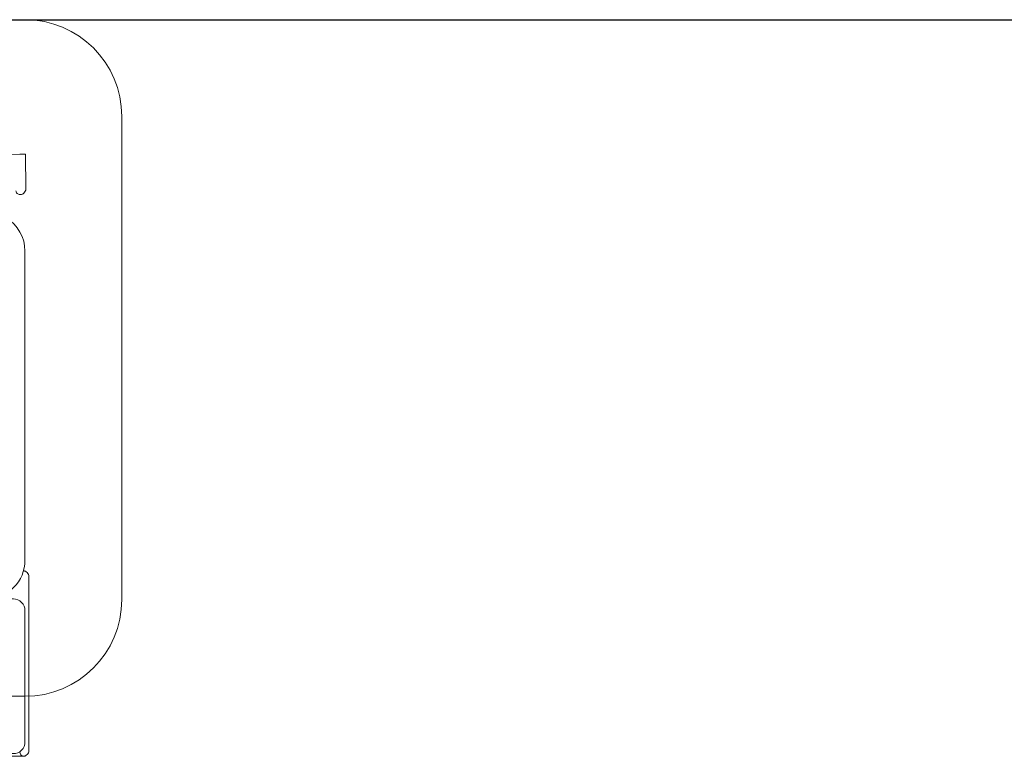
# Model space of a CAD drawing. Header units: millimetres. Extents: x 23192 to 177760, y -399809 to -79279.
# Tile 430 of 656: x 60914 to 60940, y -195446 to -195427. Entities that reach past the tile are written whole.
import ezdxf

# ---------------------------------------------------------------- set-up
doc = ezdxf.new("R2010")
doc.units = ezdxf.units.MM
doc.linetypes.add('HIDDEN2', pattern=[4.7625, 3.175, -1.5875])
doc.layers.get('0').update_dxf_attribs({"lineweight": 0})
doc.layers.add('!! 0_ Istn-sciany', color=3, linetype='Continuous', lineweight=30)
doc.layers.add('!! 2_WYBURZENIA DO REMONTU', color=7, linetype='Continuous', lineweight=0, true_color=0x4d4d4d, plot=False)
doc.layers.add('!!_@ wypos sanit nd', color=7, linetype='Continuous', lineweight=0, plot=False)

# ---------------------------------------------------------------- blocks, each defined once
blk = doc.blocks.new('A$C351F644B')
for p, q in [((-20, 17.5), (20, 17.5)), ((22.5, 15), (22.5, 2.5)), ((20, 0), (-20, 0))]:
    blk.add_line(p, q)
for centre, start, end in [((20, 15), 0, 90), ((20, 2.5), 270, 0)]:
    blk.add_arc(centre, 2.5, start, end)
blk = doc.blocks.new('A$Cff2eaf8b')
for points in [[(0.19864, 0.08252), (0.11173, 0.08169)], [(0.20013, 0.08252), (0.20025, 0.07353)], [(0.19962, -0.02522), (0.19976, -0.02523), (0.19987, -0.02526), (0.20001, -0.0253)], [(0.20099, -0.02671), (0.20099, -0.0717)]]:
    blk.add_lwpolyline(points)
for points in [[(0.19768, 0.0731, 0.415336), (0.19869, 0.07211)], [(0.19885, 0.07212), (0.19898, 0.07212), (0.19912, 0.07213), (0.19927, 0.07216), (0.1994, 0.07222), (0.19953, 0.07229), (0.19965, 0.07238), (0.19975, 0.07248), (0.20007, 0.07294, 0.158481), (0.20025, 0.07353)], [(0.18031, 0.06175, 0.125713), (0.19466, 0.06556, 0.121439), (0.19519, 0.06605, -0.262119), (0.2, 0.0575), (0.2, -0.0225, -0.414214), (0.19, -0.0325), (0.18751, -0.0325, 0.405519), (0.188, -0.032), (0.188, -0.0313, 0.414214), (0.1875, -0.0308), (0.1725, -0.0308, 0.414214), (0.172, -0.0313), (0.172, -0.032, 0.405519), (0.17249, -0.0325, 0.001664), (0.15993, -0.0325)], [(0.2001, -0.02534, 0.126559), (0.19961, -0.02525)], [(0.20099, -0.02671, 0.198909), (0.20055, -0.02564, 0.091301), (0.2001, -0.02534)], [(0.1987, -0.07216, 0.000114), (0.1987, -0.07216, 0.517015), (0.20003, -0.07309), (0.19993, -0.07313), (0.19983, -0.07315), (0.19971, -0.07318), (0.19958, -0.07319), (0.19948, -0.07319), (0.19903, -0.07319), (0.19841, -0.07319), (0.19771, -0.07319), (0.16427, -0.07319), (0.16392, -0.07319), (0.16356, -0.07319), (0.16323, -0.07319), (0.16293, -0.07319), (0.16269, -0.07319), (0.16249, -0.07319), (0.16236, -0.07319)], [(0.2001, -0.07306, 0.091301), (0.20055, -0.07276, 0.198909), (0.20099, -0.0717)]]:
    blk.add_lwpolyline(points, format="xyb")
blk.add_lwpolyline([(0.16, -0.0695), (0.16, -0.0355, -0.414214), (0.163, -0.0325), (0.197, -0.0325, -0.414214), (0.2, -0.0355), (0.2, -0.0695, -0.414214), (0.197, -0.0725), (0.163, -0.0725, -0.414214)], format="xyb", close=True)
for centre, major_axis, ratio, start_param, end_param in [((0.19863, 0.08251), (0.0015, 0.00001), 0.008666, 0.000034, 1.564556), ((0.19849, 0.07212), (0.000501, 0.000005), 0.008666, 5.12776, 5.491123), ((0.19868, 0.07311), (0.000013, -0.001), 0.403131, 6.273715, 6.283185), ((0.19883, 0.07312), (0.000018, -0.001), 0.702652, 6.271005, 6.283185), ((0.19875, 0.07351), (0.0015, 0.00002), 0.011557, 6.27692, 6.283202)]:
    blk.add_ellipse(centre, major_axis=major_axis, ratio=ratio, start_param=start_param, end_param=end_param)

msp = doc.modelspace()

# ---------------------------------------------------------------- linework, layer by layer
at = {"layer": '!! 0_ Istn-sciany'}
msp.add_lwpolyline([(60850.56735, -195427.12813), (60964.56735, -195427.12813)], dxfattribs=at)

# ---------------------------------------------------------------- block references
at = {"layer": '!! 2_WYBURZENIA DO REMONTU', "linetype": 'HIDDEN2', "ltscale": 3, "xscale": -1, "rotation": 180}
msp.add_blockref('A$C351F644B', (60894.56735, -195427.12813), dxfattribs=at)
at = {"layer": '!!_@ wypos sanit nd', "xscale": 100, "yscale": 100, "zscale": 100}
msp.add_blockref('A$Cff2eaf8b', (60894.56735, -195438.86114), dxfattribs=at)

doc.saveas('drawing.dxf')
